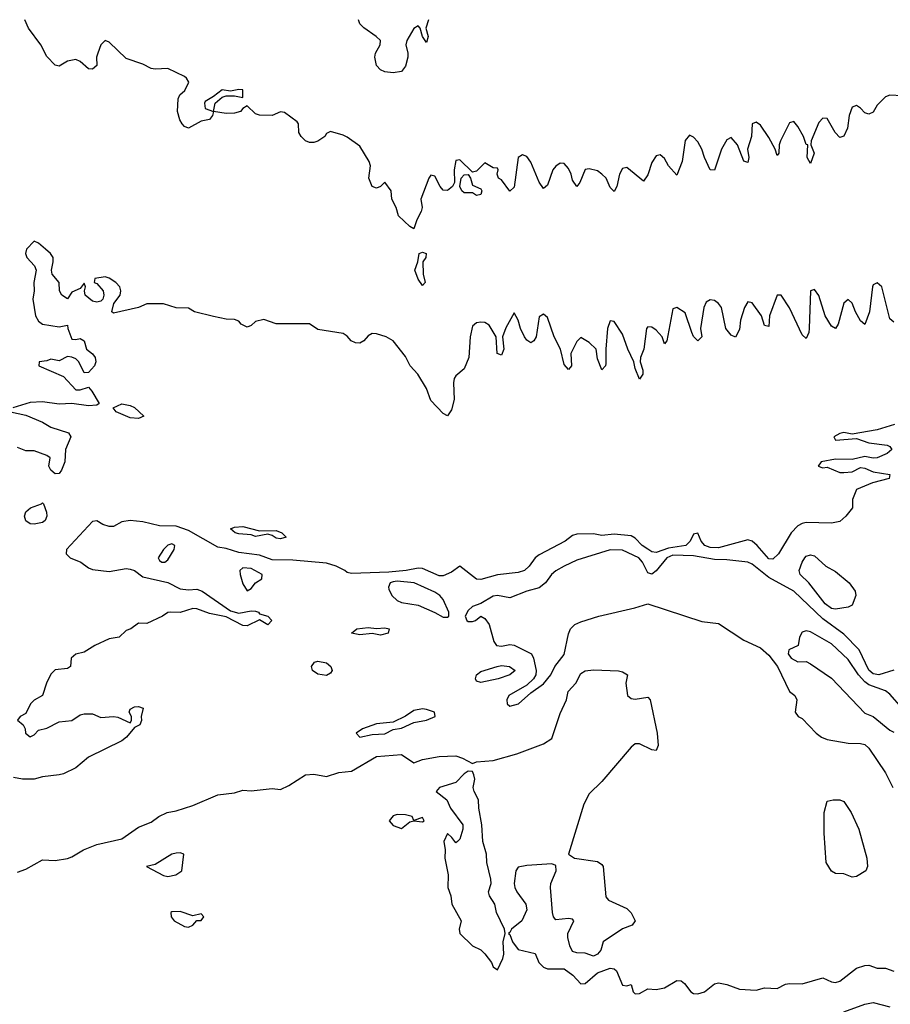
# Model space of a CAD drawing. Header units: metres. Extents: x -46681 to -43747, y -240911 to -237677.
# Tile 967 of 1056: x -44729 to -44625, y -237795 to -237677. Entities that reach past the tile are written whole.
import ezdxf

# ---------------------------------------------------------------- set-up
doc = ezdxf.new("R2010")
doc.units = ezdxf.units.M
doc.layers.add('CONTOUR_INDEX', color=1, linetype='Continuous')
doc.layers.add('CONTOUR_INTER', color=3, linetype='Continuous')

msp = doc.modelspace()

# ---------------------------------------------------------------- linework, layer by layer
at = {"layer": 'CONTOUR_INDEX', "elevation": 50}
for points in [[(-44624.6, -237712.75), (-44625.1, -237712.36), (-44626.06, -237708.52), (-44626.6, -237708.06), (-44627.1, -237708.29), (-44627.18, -237708.52), (-44627.53, -237711.52), (-44628.1, -237713.03), (-44628.6, -237712.61), (-44629.21, -237711.52), (-44629.6, -237710.49), (-44630.1, -237710.07), (-44630.6, -237710.48), (-44631.3, -237713.02), (-44631.6, -237713.54), (-44632.1, -237713.24), (-44632.83, -237712.02), (-44633.6, -237709.58), (-44634.1, -237708.84), (-44634.61, -237709.02), (-44634.75, -237713.52), (-44634.8, -237714.02), (-44635.1, -237714.72), (-44635.6, -237714.28), (-44637.1, -237711.06), (-44638.1, -237709.55), (-44638.6, -237709.52), (-44639.51, -237712.02), (-44639.6, -237713.3), (-44640.1, -237713.17), (-44640.47, -237712.02), (-44641.6, -237710.45), (-44642.1, -237710.34), (-44642.52, -237711.02), (-44642.97, -237712.52), (-44643.1, -237713.64), (-44643.6, -237714.55), (-44644.1, -237714.33), (-44644.72, -237713.52), (-44645.25, -237711.02), (-44645.6, -237710.55), (-44646.1, -237710.17), (-44646.6, -237710.09), (-44647.1, -237710.36), (-44647.39, -237711.02), (-44647.77, -237713.52), (-44647.61, -237714.52), (-44648.1, -237714.99), (-44648.6, -237714.49), (-44648.82, -237714.02), (-44649.6, -237711.67), (-44650.6, -237711.01), (-44651.1, -237711.16), (-44651.79, -237715.02), (-44652.1, -237715.37), (-44652.36, -237714.52), (-44653.1, -237713.72), (-44653.6, -237713.35), (-44654.1, -237713.33), (-44654.23, -237713.52), (-44654.58, -237716.02), (-44654.96, -237717.02), (-44655.01, -237717.52), (-44654.69, -237718.52), (-44654.7, -237719.02), (-44655.1, -237719.58), (-44655.6, -237718.31), (-44655.75, -237717.52), (-44656.47, -237716.02), (-44657.1, -237714.2), (-44658.1, -237712.67), (-44658.6, -237712.61), (-44658.9, -237713.52), (-44659.11, -237716.02), (-44659.1, -237717.72), (-44659.17, -237718.02), (-44659.6, -237718.49), (-44660.1, -237717.15), (-44660.29, -237716.02), (-44661.1, -237715.19), (-44662.1, -237714.62), (-44662.6, -237715.07), (-44663.3, -237716.52), (-44663.24, -237718.02), (-44663.6, -237718.45), (-44664.1, -237717.83), (-44664.56, -237716.02), (-44665.29, -237714.52), (-44666.1, -237712.21), (-44666.6, -237711.8), (-44667.1, -237712.11), (-44667.47, -237714.52), (-44667.75, -237715.02), (-44668.1, -237715.26), (-44668.6, -237714.94), (-44668.87, -237714.52), (-44669.32, -237713.52), (-44669.6, -237712.51), (-44670.1, -237711.64), (-44671.1, -237713.45), (-44671.51, -237714.52), (-44671.33, -237716.02), (-44671.6, -237716.72), (-44672.14, -237716.52), (-44672.24, -237714.52), (-44673.1, -237713.14), (-44673.6, -237712.8), (-44674.1, -237712.75), (-44674.6, -237712.85), (-44675.1, -237713.25), (-44675.36, -237714.52), (-44675.52, -237717.02), (-44676.1, -237718.38), (-44677.1, -237719.19), (-44677.29, -237719.52), (-44677.37, -237720.02), (-44677.27, -237722.02), (-44677.6, -237723.28), (-44678.1, -237724.01), (-44678.6, -237723.72), (-44680.1, -237722.15), (-44680.6, -237720.72), (-44681.64, -237719.02), (-44682.56, -237718.02), (-44683.1, -237716.9), (-44684.6, -237715.02), (-44685.42, -237714.52), (-44686.6, -237714.15), (-44687.1, -237714.12), (-44687.6, -237714.4), (-44688.1, -237715), (-44688.6, -237715.29), (-44689.1, -237715.26), (-44689.64, -237715.02), (-44690.1, -237714.44), (-44690.6, -237714.11), (-44693.6, -237713.66), (-44694.6, -237712.95), (-44698.6, -237712.95), (-44700.1, -237712.46), (-44701.1, -237712.67), (-44701.6, -237713.18), (-44702.1, -237713.37), (-44702.79, -237713.02), (-44703.1, -237712.63), (-44703.6, -237712.44), (-44704.6, -237712.4), (-44706.1, -237712.1), (-44708.38, -237711.52), (-44709.1, -237711.11), (-44710.6, -237711.05), (-44712.1, -237710.58), (-44714.1, -237710.58), (-44715.1, -237711.01), (-44718.1, -237711.7), (-44718.3, -237711.52), (-44718.06, -237710.52), (-44717.31, -237709.52), (-44717.22, -237709.02), (-44717.33, -237708.52), (-44717.82, -237708.02), (-44718.6, -237707.49), (-44719.1, -237707.34), (-44720.34, -237707.52), (-44720.43, -237708.02), (-44720.1, -237708.12), (-44719.34, -237709.02), (-44719.25, -237709.52), (-44719.39, -237710.02), (-44719.6, -237710.24), (-44720.1, -237710.37), (-44720.6, -237710.24), (-44721.48, -237709.52), (-44721.56, -237709.02), (-44721.45, -237708.52), (-44721.6, -237708.08), (-44722.1, -237708.75), (-44723.1, -237709.19), (-44723.6, -237709.99), (-44724.27, -237709.52), (-44724.56, -237709.02), (-44724.61, -237708.02), (-44725.44, -237707.02), (-44725.54, -237706.52), (-44725.32, -237705.52), (-44725.34, -237705.02), (-44725.66, -237704.52), (-44726.23, -237704.02), (-44727.1, -237703.29), (-44727.6, -237703.07), (-44728.54, -237704.02), (-44728.66, -237704.52), (-44728.47, -237705.02), (-44727.58, -237706.02), (-44727.37, -237706.52), (-44727.65, -237708.02), (-44727.6, -237709.02), (-44727.77, -237710.02), (-44727.45, -237712.02), (-44727.1, -237712.66), (-44726.6, -237713.01), (-44724.6, -237713.34), (-44723.6, -237713.13), (-44723.56, -237713.52), (-44723.1, -237714.79), (-44722.6, -237714.84), (-44722.1, -237714.71), (-44721.6, -237715.01), (-44721.32, -237716.02), (-44720.6, -237716.57), (-44720.31, -237717.02), (-44720.23, -237717.52), (-44720.36, -237718.02), (-44721.1, -237718.82), (-44721.6, -237718.86), (-44722.25, -237717.52), (-44722.6, -237717.16), (-44723.1, -237716.96), (-44723.6, -237716.9), (-44724.6, -237717.41), (-44725.6, -237717.2), (-44726.1, -237717.42), (-44727, -237717.52), (-44727.06, -237718.02), (-44724.1, -237719.29), (-44722.6, -237720.89), (-44722.1, -237720.89), (-44721.1, -237720.54), (-44720.68, -237721.02), (-44719.83, -237722.52), (-44720.1, -237722.7), (-44721.1, -237722.81), (-44723.1, -237722.51), (-44724.6, -237722.58), (-44726.6, -237722.32), (-44728.1, -237722.41), (-44730.15, -237723.02)], [(-44718.12, -237723.02), (-44717.1, -237722.55), (-44716.1, -237722.75), (-44715.6, -237722.99), (-44714.48, -237724.02), (-44715.1, -237724.31), (-44716.1, -237724.23), (-44717.79, -237723.52), (-44718.12, -237723.02)], [(-44730.44, -237723.52), (-44728.6, -237723.91), (-44726.6, -237724.74), (-44725.6, -237725.37), (-44723.5, -237726.02), (-44723.22, -237726.52), (-44723.85, -237728.02), (-44723.94, -237729.52), (-44724.32, -237730.52), (-44724.6, -237730.91), (-44725.1, -237730.96), (-44725.62, -237730.52), (-44725.83, -237730.02), (-44725.68, -237729.02), (-44726.1, -237728.73), (-44727.6, -237728.19), (-44728.6, -237728.17), (-44729.6, -237727.79)], [(-44726.71, -237734.52), (-44726.6, -237734.42), (-44726.49, -237734.52), (-44726.12, -237735.52), (-44726.09, -237736.02), (-44726.29, -237736.52), (-44726.6, -237736.79), (-44727.6, -237736.99), (-44728.1, -237736.94), (-44728.6, -237736.57), (-44728.75, -237736.02), (-44728.6, -237735.5), (-44728.03, -237735.02), (-44726.71, -237734.52)], [(-44704.09, -237737.52), (-44703.6, -237737.32), (-44702.6, -237737.26), (-44700.6, -237737.77), (-44698.6, -237737.72), (-44697.95, -237738.02), (-44697.41, -237738.52), (-44698.1, -237738.75), (-44698.6, -237738.66), (-44699.1, -237738.32), (-44699.6, -237738.18), (-44701.1, -237738.44), (-44701.6, -237738.27), (-44703.1, -237738.15), (-44703.54, -237738.02), (-44704.09, -237737.52)], [(-44630.6, -237795.4), (-44628.1, -237794.52), (-44627.1, -237794.29), (-44625.1, -237794.82)]]:
    msp.add_lwpolyline(points, dxfattribs=at)
at = {"layer": 'CONTOUR_INTER'}
for points, elevation in [([(-44623.6, -237685.65), (-44625.1, -237685.58), (-44625.6, -237685.78), (-44626.6, -237686.76), (-44627.1, -237687.62), (-44627.6, -237687.84), (-44628.1, -237687.69), (-44628.6, -237687.12), (-44629.1, -237686.82), (-44629.6, -237686.99), (-44629.98, -237688.02), (-44630.18, -237689.52), (-44630.6, -237690.49), (-44631.1, -237690.63), (-44631.66, -237690.02), (-44632.6, -237688.36), (-44633.1, -237688.31), (-44633.6, -237688.86), (-44634.51, -237691.02), (-44634.55, -237691.52), (-44634.17, -237692.52), (-44634.6, -237693.76), (-44634.98, -237693.02), (-44634.92, -237691.52), (-44635.1, -237691.46), (-44635.44, -237690.52), (-44636.1, -237689.32), (-44636.6, -237688.73), (-44637.1, -237688.88), (-44638.19, -237691.02), (-44638.35, -237691.52), (-44638.39, -237692.52), (-44638.6, -237692.78), (-44638.84, -237692.02), (-44639.6, -237690.63), (-44640.6, -237689.15), (-44641.1, -237688.8), (-44641.6, -237689.02), (-44641.66, -237690.52), (-44642.14, -237692.02), (-44641.97, -237693.02), (-44642.1, -237693.63), (-44642.6, -237693.47), (-44643.35, -237691.52), (-44644.1, -237690.64), (-44644.6, -237690.93), (-44645.25, -237692.02), (-44646.1, -237694.55), (-44646.6, -237694.5), (-44647.3, -237693.02), (-44647.6, -237692.02), (-44648.1, -237691.15), (-44648.6, -237690.61), (-44649.1, -237690.37), (-44649.6, -237691), (-44649.99, -237693.52), (-44650.6, -237695.17), (-44651.59, -237694.02), (-44652.1, -237693.15), (-44652.6, -237692.7), (-44653.1, -237692.83), (-44653.6, -237693.64), (-44654.1, -237695.1), (-44654.6, -237695.86), (-44656.6, -237694.23), (-44657.1, -237694.34), (-44657.46, -237695.02), (-44657.78, -237696.52), (-44658.1, -237697.09), (-44658.6, -237696.62), (-44659.09, -237695.52), (-44659.6, -237695.03), (-44660.1, -237694.64), (-44661.1, -237694.39), (-44661.6, -237694.49), (-44662.22, -237696.02), (-44662.6, -237696.53), (-44663.1, -237695.75), (-44663.27, -237695.02), (-44663.6, -237694.35), (-44664.1, -237693.76), (-44664.6, -237693.73), (-44665.1, -237694.08), (-44665.46, -237694.52), (-44666.1, -237696.37), (-44666.6, -237696.74), (-44667.1, -237695.99), (-44668.1, -237693.61), (-44668.6, -237692.92), (-44669.1, -237692.71), (-44669.62, -237693.02), (-44670.1, -237696.6), (-44670.6, -237697.07), (-44671.6, -237695.72), (-44671.98, -237695.52), (-44672.15, -237695.02), (-44672, -237694.52), (-44672.1, -237694.3), (-44672.6, -237694.29), (-44673.6, -237693.67), (-44674.6, -237694.68), (-44675.1, -237694.78), (-44676.6, -237693.32), (-44677.1, -237693.39), (-44677.29, -237694.52), (-44677.24, -237696.02), (-44677.48, -237696.52), (-44678.1, -237696.97), (-44678.6, -237696.94), (-44678.98, -237696.52), (-44679.6, -237695.28), (-44680.1, -237695.15), (-44680.34, -237695.52), (-44681.28, -237698.02), (-44681.11, -237699.02), (-44681.22, -237699.52), (-44681.75, -237700.52), (-44682.1, -237701.59), (-44682.6, -237701.32), (-44683.97, -237700.02), (-44684.25, -237699.02), (-44684.75, -237698.02), (-44684.83, -237697.02), (-44685.6, -237695.98), (-44686.11, -237696.52), (-44686.6, -237696.7), (-44687.1, -237696.5), (-44687.5, -237695.52), (-44687.3, -237694.02), (-44687.48, -237693.52), (-44688.6, -237691.69), (-44690.1, -237690.61), (-44690.6, -237690.36), (-44692.1, -237689.93), (-44692.6, -237690.16), (-44692.8, -237690.52), (-44693.6, -237691.09), (-44694.1, -237691.24), (-44694.6, -237691.23), (-44695.1, -237691.02), (-44695.63, -237690.52), (-44695.89, -237690.02), (-44695.92, -237689.02), (-44696.1, -237688.76), (-44697.6, -237687.63), (-44698.1, -237687.56), (-44699.1, -237688.02), (-44700.6, -237687.97), (-44701.1, -237687.8), (-44702.1, -237686.86), (-44702.6, -237687.16), (-44702.9, -237687.52), (-44703.6, -237687.71), (-44704.6, -237687.75), (-44706.1, -237687.52), (-44706.22, -237688.02), (-44706.6, -237688.48), (-44707.6, -237688.7), (-44709.1, -237689.5), (-44709.6, -237689.31), (-44709.88, -237689.02), (-44710.17, -237688.52), (-44710.42, -237687.52), (-44710.35, -237686.02), (-44710.16, -237685.52), (-44709.57, -237685.02), (-44709.06, -237684.02), (-44709.35, -237683.52), (-44709.6, -237683.34), (-44711.6, -237682.36), (-44713.1, -237682.45), (-44713.6, -237682.37), (-44714.6, -237681.85), (-44716.6, -237681.16), (-44718.6, -237679.2), (-44719.1, -237679.01), (-44719.6, -237679.53), (-44719.99, -237680.52), (-44720.12, -237681.02), (-44720.08, -237682.02), (-44720.6, -237682.44), (-44721.1, -237682.42), (-44722.1, -237681.52), (-44722.6, -237681.3), (-44723.6, -237681.49), (-44724.6, -237682.07), (-44725.1, -237681.96), (-44726.1, -237680.95), (-44726.81, -237679.52), (-44728.29, -237677.52), (-44728.73, -237676.52)], 51), ([(-44680.37, -237676.52), (-44680.7, -237677.52), (-44680.41, -237678.52), (-44680.6, -237679.24), (-44681.1, -237678.54), (-44681.35, -237677.52), (-44681.6, -237677.26), (-44682.1, -237677.58), (-44682.96, -237679.02), (-44683.07, -237679.52), (-44682.82, -237680.52), (-44682.84, -237681.02), (-44683.1, -237682.1), (-44683.6, -237682.74), (-44684.6, -237682.87), (-44685.6, -237682.76), (-44686.12, -237682.52), (-44686.58, -237682.02), (-44686.8, -237681.02), (-44686.71, -237680.52), (-44686.15, -237679.52), (-44686.12, -237679.02), (-44686.63, -237678.52), (-44688.1, -237677.5), (-44688.57, -237677.02), (-44688.75, -237676.52)], 52), ([(-44705.1, -237684.93), (-44706.1, -237685.73), (-44707.1, -237686.33), (-44707.21, -237686.52), (-44707.1, -237687.16), (-44706.1, -237687.52), (-44705.9, -237686.52), (-44705.1, -237685.8), (-44704.6, -237685.64), (-44703.6, -237685.63), (-44702.6, -237685.86), (-44702.6, -237684.93), (-44703.1, -237684.89), (-44704.1, -237685.08), (-44705.1, -237684.93)], 51), ([(-44676.46, -237695.52), (-44676.1, -237695.12), (-44675.6, -237695.08), (-44675.31, -237695.52), (-44675.1, -237696.35), (-44674.1, -237696.78), (-44673.97, -237697.02), (-44674.1, -237697.47), (-44674.6, -237697.6), (-44675.1, -237697.25), (-44676.1, -237697.25), (-44676.37, -237697.02), (-44676.62, -237696.52), (-44676.46, -237695.52)], 51), ([(-44681.49, -237704.52), (-44681.1, -237704.36), (-44680.66, -237704.52), (-44680.7, -237705.02), (-44681.05, -237705.52), (-44680.99, -237707.02), (-44680.75, -237708.02), (-44681.1, -237708.38), (-44681.6, -237707.61), (-44682.01, -237706.52), (-44681.65, -237705.52), (-44681.49, -237704.52)], 51), ([(-44624.53, -237725.02), (-44626.6, -237725.67), (-44629.6, -237726.18), (-44630.6, -237725.99), (-44631.1, -237726.11), (-44631.79, -237726.52), (-44631.6, -237726.91), (-44629.1, -237726.7), (-44627.6, -237727.22), (-44625.43, -237727.52), (-44625.1, -237727.68), (-44624.85, -237728.02), (-44625.42, -237728.52), (-44626.6, -237729.03), (-44627.1, -237729.06), (-44628.1, -237728.86), (-44629.6, -237729.21), (-44631.6, -237729.17), (-44633.31, -237729.52), (-44633.69, -237730.02), (-44633.1, -237730.21), (-44632.6, -237730.14), (-44631.1, -237730.77), (-44630.6, -237730.8), (-44629.6, -237730.72), (-44628.6, -237730.2), (-44628.1, -237730.25), (-44627.1, -237730.69), (-44625.09, -237731.02), (-44625.17, -237731.52), (-44627.18, -237732.02), (-44629.1, -237732.82), (-44629.57, -237734.02), (-44629.55, -237735.02), (-44630.35, -237736.02), (-44631.1, -237736.65), (-44632.1, -237736.87), (-44635.1, -237736.78), (-44635.6, -237736.88), (-44636.1, -237737.16), (-44636.91, -237738.02), (-44638.43, -237740.52), (-44639.1, -237741.16), (-44639.6, -237741.15), (-44640.97, -237739.52), (-44641.6, -237739), (-44642.1, -237738.86), (-44645.6, -237739.81), (-44646.6, -237739.76), (-44647.27, -237739.52), (-44647.68, -237739.02), (-44648.1, -237738.07), (-44648.6, -237738.17), (-44649.03, -237739.02), (-44649.54, -237739.52), (-44651.6, -237739.86), (-44653.1, -237740.39), (-44653.6, -237740.31), (-44654.1, -237739.99), (-44654.75, -237739.52), (-44655.6, -237738.66), (-44656.1, -237738.38), (-44658.1, -237738.17), (-44659.6, -237738.32), (-44660.6, -237738.14), (-44662.6, -237738.18), (-44663.1, -237738.34), (-44663.97, -237739.02), (-44667.1, -237740.64), (-44667.6, -237741.02), (-44668.29, -237742.02), (-44668.87, -237742.52), (-44669.6, -237742.77), (-44672.1, -237743.04), (-44674.1, -237743.62), (-44674.6, -237743.55), (-44676.6, -237742.02), (-44677.6, -237742.72), (-44678.6, -237743.15), (-44679.1, -237743.18), (-44681.1, -237742.28), (-44681.6, -237742.24), (-44683.02, -237742.52), (-44685.1, -237742.72), (-44689.6, -237742.87), (-44690.1, -237742.78), (-44690.38, -237742.52), (-44691.43, -237742.02), (-44692.6, -237741.65), (-44696.6, -237741.29), (-44699.1, -237741.24), (-44700.6, -237740.7), (-44703.1, -237740.38), (-44704.6, -237739.89), (-44705.6, -237739.73), (-44709.1, -237737.75), (-44710.6, -237737.23), (-44712.6, -237737.17), (-44714.6, -237736.68), (-44716.1, -237736.52), (-44717.1, -237736.69), (-44718.1, -237737.24), (-44718.6, -237737.24), (-44719.36, -237737.02), (-44720.1, -237736.57), (-44720.6, -237736.64), (-44723.74, -237740.02), (-44723.77, -237740.52), (-44723.3, -237741.02), (-44722, -237741.52), (-44721.1, -237742.19), (-44720.6, -237742.4), (-44718.6, -237742.65), (-44716.6, -237742.28), (-44716.1, -237742.35), (-44715.6, -237742.53), (-44714.6, -237743.27), (-44711.6, -237743.97), (-44710.1, -237744.72), (-44709.1, -237744.86), (-44708.1, -237744.77), (-44707.48, -237745.02), (-44704.1, -237747.35), (-44703.1, -237747.66), (-44701.6, -237747.37), (-44701.1, -237747.42), (-44700.72, -237747.52), (-44700.6, -237747.73), (-44699.6, -237748.01), (-44699.12, -237748.52), (-44699.6, -237749.05), (-44700.6, -237748.45), (-44702.1, -237749.18), (-44702.6, -237749.11), (-44704.6, -237748.08), (-44706.6, -237747.7), (-44708.1, -237747.13), (-44708.6, -237747.07), (-44710.1, -237747.55), (-44711.28, -237747.52), (-44711.6, -237747.57), (-44712.21, -237748.02), (-44714.1, -237748.9), (-44715.1, -237748.85), (-44716.04, -237749.52), (-44716.6, -237749.73), (-44717.44, -237750.52), (-44718.6, -237750.71), (-44720.32, -237751.52), (-44721.6, -237752.3), (-44722.6, -237752.55), (-44723.19, -237753.02), (-44723.27, -237754.02), (-44723.6, -237754.27), (-44725.1, -237754.45), (-44725.6, -237754.97), (-44726.14, -237756.02), (-44726.59, -237757.52), (-44727.6, -237758.06), (-44728.06, -237758.52), (-44728.6, -237759.66), (-44729.3, -237760.02), (-44729.6, -237760.47), (-44728.93, -237761.02), (-44728.69, -237761.52), (-44728.63, -237762.02), (-44728.1, -237762.45), (-44727.6, -237762.23), (-44727.1, -237761.67), (-44726.1, -237761.42), (-44724.6, -237760.67), (-44723.1, -237760.51), (-44722.1, -237759.84), (-44721.6, -237759.69), (-44720.6, -237759.69), (-44719.6, -237760.14), (-44718.1, -237760.02), (-44717.6, -237760.1), (-44716.1, -237760.78), (-44715.95, -237760.52), (-44715.96, -237760.02), (-44716.24, -237759.52), (-44716.1, -237759.15), (-44715.6, -237758.88), (-44715.1, -237758.81), (-44714.54, -237759.02), (-44714.78, -237760.02), (-44714.75, -237760.52), (-44714.95, -237761.02), (-44715.6, -237761.35), (-44716.54, -237762.52), (-44717.1, -237762.96), (-44721.1, -237764.89), (-44722.6, -237766.17), (-44724.1, -237766.88), (-44724.6, -237767), (-44726.6, -237767.25), (-44727.6, -237767.53), (-44729, -237767.52), (-44730.1, -237767.34)], 49), ([(-44711.6, -237739.51), (-44712.1, -237740.03), (-44712.73, -237741.02), (-44712.6, -237741.33), (-44712.32, -237741.52), (-44711.93, -237741.52), (-44711.6, -237741.24), (-44710.84, -237740.02), (-44710.75, -237739.52), (-44711.1, -237739.34), (-44711.6, -237739.51)], 48), ([(-44624.6, -237754.48), (-44626.39, -237755.02), (-44627.1, -237754.91), (-44627.6, -237754.48), (-44628.75, -237752.02), (-44630.6, -237750.17), (-44633.1, -237748.32), (-44636.6, -237745.01), (-44639.6, -237743.38), (-44641.6, -237741.78), (-44642.1, -237741.52), (-44644.6, -237741.24), (-44646.1, -237741.21), (-44648.6, -237740.78), (-44651.1, -237740.71), (-44651.81, -237741.02), (-44653.1, -237742.56), (-44653.6, -237742.97), (-44654.1, -237742.79), (-44654.72, -237741.52), (-44655.16, -237741.02), (-44657.1, -237740.11), (-44658.6, -237740.05), (-44662.6, -237741.3), (-44664.1, -237742.02), (-44665.1, -237742.58), (-44665.61, -237743.02), (-44666.34, -237744.02), (-44667.1, -237744.6), (-44668.59, -237745.02), (-44670.6, -237745.79), (-44672.1, -237745.51), (-44672.6, -237745.6), (-44674.1, -237746.48), (-44675.1, -237746.85), (-44675.6, -237747.34), (-44675.98, -237748.02), (-44675.78, -237748.52), (-44675.6, -237748.63), (-44675.1, -237748.65), (-44674.74, -237748.52), (-44674.1, -237748), (-44673.6, -237748.28), (-44673.1, -237749), (-44672.52, -237751.02), (-44672.23, -237751.52), (-44671.6, -237751.58), (-44670.6, -237751.41), (-44670.1, -237751.49), (-44668.01, -237752.52), (-44667.79, -237753.02), (-44667.48, -237754.52), (-44667.5, -237755.02), (-44667.79, -237755.52), (-44668.6, -237756.28), (-44670.73, -237757.52), (-44670.99, -237758.02), (-44670.92, -237758.52), (-44670.6, -237758.8), (-44669.59, -237758.52), (-44668.1, -237757.2), (-44666.6, -237756.1), (-44665.72, -237755.02), (-44665.21, -237754.02), (-44664.1, -237752.59), (-44663.6, -237750.1), (-44663.34, -237749.52), (-44662.84, -237749.02), (-44662.1, -237748.67), (-44659.97, -237748.02), (-44655.64, -237747.02), (-44654.1, -237746.54), (-44647.6, -237748.66), (-44645.6, -237748.87), (-44642.6, -237750.89), (-44640.6, -237751.78), (-44639.6, -237752.66), (-44638.56, -237754.02), (-44637.1, -237757.02), (-44636.46, -237757.52), (-44636.23, -237758.02), (-44636.42, -237759.52), (-44636.06, -237760.02), (-44635.6, -237760.27), (-44633.93, -237762.02), (-44633.26, -237762.52), (-44632.6, -237762.8), (-44630.1, -237763.24), (-44628.6, -237763.26), (-44628.1, -237763.38), (-44627.6, -237763.81), (-44625.6, -237766.77), (-44624.72, -237768.52)], 48), ([(-44635.26, -237741.02), (-44635.1, -237740.82), (-44634.6, -237740.65), (-44634.1, -237740.79), (-44632.74, -237742.02), (-44631.6, -237742.64), (-44629.96, -237744.02), (-44629.25, -237745.02), (-44629.17, -237745.52), (-44629.6, -237746.67), (-44630.1, -237746.91), (-44631.6, -237747.16), (-44632.1, -237747.07), (-44632.82, -237746.52), (-44634.78, -237744.02), (-44635.83, -237743.02), (-44635.97, -237742.52), (-44635.6, -237741.53), (-44635.26, -237741.02)], 49), ([(-44702.6, -237742.22), (-44702.95, -237742.52), (-44702.93, -237743.02), (-44702.6, -237744.12), (-44702.1, -237744.98), (-44701.6, -237744.69), (-44701.1, -237743.99), (-44700.33, -237743.52), (-44700.27, -237743.02), (-44701.6, -237742.29), (-44702.6, -237742.22)], 48), ([(-44684.6, -237743.88), (-44684.97, -237744.02), (-44685.14, -237744.52), (-44685.1, -237744.75), (-44684.76, -237745.52), (-44684.1, -237746.14), (-44683.6, -237746.35), (-44681.6, -237746.7), (-44679.6, -237747.55), (-44678.6, -237748.12), (-44678.1, -237748.14), (-44677.94, -237748.02), (-44677.94, -237747.52), (-44678.61, -237746.02), (-44678.99, -237745.52), (-44679.6, -237745.13), (-44682.09, -237744.02), (-44684.1, -237743.82), (-44684.6, -237743.88)], 48), ([(-44688.95, -237749.52), (-44687.6, -237749.37), (-44686.6, -237749.47), (-44685.6, -237749.39), (-44685.09, -237749.52), (-44685.2, -237750.02), (-44686.1, -237750.28), (-44687.1, -237750.06), (-44688.6, -237750.23), (-44689.6, -237750.02), (-44688.95, -237749.52)], 49), ([(-44635.6, -237749.92), (-44635.91, -237750.52), (-44636.06, -237751.52), (-44637.18, -237752.02), (-44637.29, -237752.52), (-44636.92, -237753.02), (-44636.1, -237753.48), (-44635.1, -237753.42), (-44634.6, -237753.7), (-44632.1, -237755.44), (-44628.1, -237759.63), (-44627.1, -237760.04), (-44625.1, -237761.65), (-44624.6, -237761.91)], 47), ([(-44623.61, -237759.02), (-44625.1, -237757.33), (-44625.6, -237756.96), (-44627.6, -237756.23), (-44628.1, -237755.87), (-44628.86, -237755.02), (-44630.1, -237753.2), (-44632.1, -237751.33), (-44634.6, -237749.87), (-44635.1, -237749.76), (-44635.6, -237749.92)], 47), ([(-44694.01, -237753.52), (-44693.6, -237753.41), (-44692.6, -237753.59), (-44692.06, -237754.02), (-44691.9, -237754.52), (-44692.1, -237754.83), (-44692.6, -237755.11), (-44693.6, -237754.96), (-44694.27, -237754.52), (-44694.39, -237754.02), (-44694.01, -237753.52)], 49), ([(-44729.6, -237778.7), (-44728.6, -237778.33), (-44726.6, -237777.2), (-44725.1, -237777.27), (-44723.6, -237777.03), (-44723.1, -237776.86), (-44721.69, -237776.02), (-44720.1, -237775.37), (-44717.1, -237774.67), (-44715.1, -237773.28), (-44713.6, -237772.68), (-44712.67, -237772.02), (-44711.66, -237771.52), (-44710.6, -237771.35), (-44708.6, -237770.69), (-44705.6, -237769.4), (-44703.6, -237769.18), (-44702.6, -237768.87), (-44701.6, -237768.94), (-44699.1, -237768.65), (-44698.1, -237768.77), (-44697.1, -237768.31), (-44695.1, -237767.01), (-44694.1, -237766.93), (-44692.6, -237767.22), (-44691.1, -237766.73), (-44689.6, -237766.59), (-44686.6, -237764.82), (-44683.6, -237764.56), (-44682.1, -237765.58), (-44681.1, -237765.18), (-44679.1, -237764.81), (-44677.1, -237764.74), (-44676.28, -237765.02), (-44675.1, -237765.66), (-44674.6, -237765.45), (-44672.6, -237765.28), (-44669.79, -237764.52), (-44666.6, -237763.29), (-44665.6, -237762.66), (-44664.6, -237759.67), (-44663.82, -237758.02), (-44663.62, -237757.02), (-44662.72, -237756.02), (-44662.1, -237754.87), (-44661.6, -237754.55), (-44660.6, -237754.43), (-44657.6, -237754.56), (-44657.1, -237754.66), (-44656.54, -237755.02), (-44656.73, -237756.02), (-44656.54, -237757.52), (-44656.1, -237757.88), (-44655.6, -237757.94), (-44654.1, -237757.71), (-44653.82, -237758.02), (-44652.98, -237762.02), (-44652.83, -237763.52), (-44653.1, -237764.09), (-44653.6, -237764.04), (-44655.1, -237763.31), (-44655.6, -237763.31), (-44656.1, -237763.7), (-44659.6, -237767.82), (-44661.1, -237769.29), (-44661.77, -237770.52), (-44663.58, -237776.52), (-44662.85, -237777.02), (-44660.1, -237777.42), (-44659.6, -237777.78), (-44659.42, -237778.02), (-44659.1, -237781.63), (-44658.81, -237782.02), (-44656.6, -237783.04), (-44656.1, -237783.54), (-44655.62, -237784.52), (-44655.96, -237785.02), (-44657.1, -237785.48), (-44659.43, -237787.02), (-44659.71, -237788.02), (-44660.13, -237788.52), (-44660.6, -237788.73), (-44661.6, -237788.38), (-44662.6, -237788.33), (-44663.1, -237788.17), (-44663.42, -237787.52), (-44663.67, -237786.52), (-44663.66, -237786.02), (-44662.96, -237784.52), (-44663.1, -237784.31), (-44663.6, -237784.25), (-44665.1, -237784.4), (-44665.38, -237784.02), (-44665.5, -237783.52), (-44665.76, -237780.52), (-44665.71, -237780.02), (-44665.08, -237778.52), (-44665.1, -237777.9), (-44665.6, -237777.68), (-44668.6, -237777.89), (-44669.6, -237778.1), (-44669.89, -237778.52), (-44670.08, -237780.02), (-44670.01, -237780.52), (-44669.77, -237781.02), (-44668.71, -237782.52), (-44668.6, -237783.18), (-44669.17, -237784.52), (-44670.43, -237785.52), (-44670.6, -237785.93), (-44670.76, -237786.02), (-44670.6, -237786.15), (-44670.3, -237787.02), (-44669.6, -237787.96), (-44667.6, -237788.44), (-44667.16, -237789.52), (-44666.6, -237790.05), (-44666.1, -237790.25), (-44664.1, -237790.27), (-44663.06, -237791.02), (-44662.1, -237792.07), (-44661.6, -237792.01), (-44660.1, -237790.75), (-44658.6, -237790.17), (-44658.1, -237790.26), (-44657.84, -237790.52), (-44657.1, -237792.21), (-44656.6, -237792.31), (-44656.1, -237792.14), (-44655.85, -237793.02), (-44655.6, -237793.25), (-44655.1, -237793.21), (-44654.1, -237792.68), (-44653.1, -237792.73), (-44652.1, -237792.54), (-44650.6, -237791.65), (-44650.1, -237791.71), (-44649.69, -237792.02), (-44648.95, -237793.02), (-44648.6, -237793.23), (-44648.1, -237793.28), (-44647.3, -237793.02), (-44646.1, -237792.06), (-44645.6, -237791.96), (-44644.6, -237792.13), (-44643.1, -237792.7), (-44641.1, -237792.82), (-44640.1, -237792.56), (-44638.6, -237792.61), (-44637.6, -237792.12), (-44637.1, -237792.04), (-44635.6, -237792.06), (-44633.1, -237791.35), (-44632.1, -237791.83), (-44631.6, -237791.91), (-44631.1, -237791.73), (-44629.1, -237790.2), (-44628.1, -237789.85), (-44627.6, -237789.84), (-44626.6, -237790.18), (-44625.6, -237790.17), (-44624.6, -237790.56)], 49), ([(-44672.13, -237754.02), (-44671.6, -237753.92), (-44670.66, -237754.02), (-44669.99, -237754.52), (-44670.61, -237755.02), (-44672.01, -237755.52), (-44674.1, -237755.94), (-44674.6, -237755.78), (-44674.73, -237755.52), (-44674.61, -237755.02), (-44674.1, -237754.63), (-44672.13, -237754.02)], 49), ([(-44682.1, -237759.31), (-44683.1, -237760), (-44684.6, -237760.7), (-44686.6, -237760.9), (-44688.26, -237761.52), (-44689.04, -237762.02), (-44688.6, -237762.5), (-44687.1, -237762.17), (-44685.6, -237762.11), (-44684.6, -237761.57), (-44683.6, -237761.41), (-44682.1, -237760.75), (-44680.6, -237760.47), (-44679.58, -237760.02), (-44679.66, -237759.52), (-44680.6, -237759.19), (-44681.1, -237759.1), (-44682.1, -237759.31)], 48), ([(-44676.1, -237766.91), (-44677.1, -237767.92), (-44679.05, -237768.52), (-44679.43, -237769.02), (-44678.17, -237770.02), (-44677.71, -237771.02), (-44676.23, -237773.02), (-44676.23, -237773.52), (-44676.6, -237774.72), (-44676.89, -237775.02), (-44677.1, -237775.18), (-44677.57, -237774.52), (-44678.1, -237774.06), (-44678.53, -237775.02), (-44678.36, -237776.02), (-44678.39, -237777.02), (-44677.99, -237779.02), (-44678.04, -237780.52), (-44677.67, -237781.52), (-44677.55, -237782.52), (-44676.46, -237784.52), (-44676.67, -237785.52), (-44676.6, -237786.02), (-44675.1, -237787.49), (-44674.1, -237788), (-44673.6, -237788.48), (-44672.82, -237789.52), (-44672.6, -237790.01), (-44672.1, -237790.4), (-44671.45, -237789.02), (-44671.33, -237788.52), (-44671.43, -237787.02), (-44671.19, -237786.02), (-44671.26, -237785.52), (-44672.21, -237783.52), (-44672.41, -237782.52), (-44673.06, -237781.52), (-44673.19, -237781.02), (-44672.87, -237780.02), (-44672.9, -237779.52), (-44673.38, -237777.52), (-44673.41, -237776.52), (-44673.85, -237775.02), (-44673.96, -237773.02), (-44674.34, -237771.02), (-44674.39, -237770.02), (-44674.91, -237769.02), (-44675.01, -237768.52), (-44674.81, -237767.52), (-44674.92, -237767.02), (-44675.1, -237766.63), (-44675.6, -237766.59), (-44676.1, -237766.91)], 49), ([(-44631.9, -237770.02), (-44631.1, -237770), (-44630.6, -237770.22), (-44629.74, -237771.52), (-44628.81, -237773.52), (-44627.84, -237777.02), (-44627.76, -237778.02), (-44627.97, -237778.52), (-44629.1, -237779.19), (-44629.6, -237779.29), (-44630.6, -237778.87), (-44631.6, -237778.85), (-44632.1, -237778.57), (-44632.71, -237777.52), (-44632.94, -237774.02), (-44632.95, -237771.52), (-44632.6, -237770.18), (-44631.9, -237770.02)], 49), ([(-44684.6, -237771.93), (-44685.06, -237772.52), (-44684.6, -237773.1), (-44683.6, -237773.44), (-44682.6, -237772.64), (-44682.1, -237772.54), (-44681.1, -237772.63), (-44680.88, -237772.52), (-44681.1, -237772.14), (-44682.1, -237772.47), (-44682.33, -237772.02), (-44683.1, -237771.81), (-44684.1, -237771.76), (-44684.6, -237771.93)], 49), ([(-44710.6, -237776.4), (-44711.1, -237776.53), (-44713.1, -237777.77), (-44714.13, -237778.02), (-44712.1, -237779.1), (-44711.6, -237779.2), (-44710.63, -237779.02), (-44709.93, -237778.52), (-44709.68, -237776.52), (-44710.1, -237776.35), (-44710.6, -237776.4)], 49), ([(-44711.1, -237783.43), (-44711.23, -237783.52), (-44711.18, -237784.02), (-44710.85, -237784.52), (-44709.6, -237785.19), (-44709.1, -237785.26), (-44708.6, -237785.04), (-44708.1, -237784.47), (-44707.6, -237784.48), (-44707.26, -237784.02), (-44707.6, -237783.68), (-44708.6, -237783.93), (-44710.1, -237783.39), (-44711.1, -237783.43)], 49)]:
    msp.add_lwpolyline(points, dxfattribs=dict(at, elevation=elevation))

doc.saveas('drawing.dxf')
